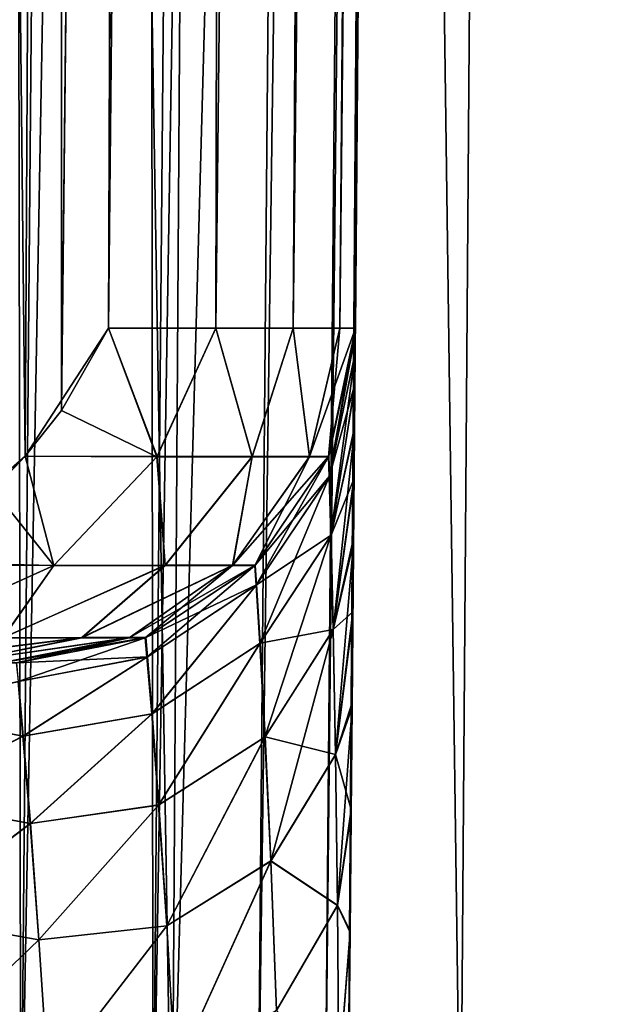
# Model space of a CAD drawing. Header units: millimetres. Extents: x -44.7 to 52.5, y -25.6 to 0.
# Tile 411 of 440: x 50.4 to 51.3, y -20.9 to -19.5. Entities that reach past the tile are written whole.
import ezdxf

# ---------------------------------------------------------------- set-up
doc = ezdxf.new("R2010")
doc.units = ezdxf.units.MM
doc.header["$LTSCALE"] = 65.185185
for name, color, linetype in [('29', 7, 'CONTINUOUS'), ('30', 7, 'CONTINUOUS'), ('31', 7, 'CONTINUOUS'), ('434', 7, 'CONTINUOUS'), ('435', 7, 'CONTINUOUS'), ('438', 7, 'CONTINUOUS'), ('439', 7, 'CONTINUOUS'), ('508', 7, 'CONTINUOUS'), ('513', 7, 'CONTINUOUS'), ('541', 7, 'CONTINUOUS'), ('542', 7, 'CONTINUOUS'), ('7', 7, 'CONTINUOUS'), ('8', 7, 'CONTINUOUS')]:
    doc.layers.add(name, color=color, linetype=linetype)

msp = doc.modelspace()

# ---------------------------------------------------------------- linework, layer by layer
at = {"layer": '29', "linetype": 'Continuous'}
for points in [[(50.7196, -19.9234, 33.5507), (50.5607, -19.9234, 34.0487), (50.7573, 0, 34.0153), (50.7196, -19.9234, 33.5507)], [(50.7573, 0, 34.0153), (50.5607, -19.9234, 34.0487), (50.5939, -10.7372, 34.1871), (50.7573, 0, 34.0153)], [(50.834, -19.9234, 33.0405), (50.7196, -19.9234, 33.5507), (50.9471, 0, 33.3567), (50.834, -19.9234, 33.0405)], [(50.9471, 0, 33.3567), (50.7196, -19.9234, 33.5507), (50.7573, 0, 34.0153), (50.9471, 0, 33.3567)], [(50.903, -19.9234, 32.5223), (50.834, -19.9234, 33.0405), (51.0611, 0, 32.6856), (50.903, -19.9234, 32.5223)], [(51.0611, 0, 32.6856), (50.834, -19.9234, 33.0405), (50.9471, 0, 33.3567), (51.0611, 0, 32.6856)], [(50.9261, -19.9234, 32), (50.903, -19.9234, 32.5223), (51.0999, 0, 32), (50.9261, -19.9234, 32)], [(51.0999, 0, 32), (50.903, -19.9234, 32.5223), (51.0611, 0, 32.6856), (51.0999, 0, 32)]]:
    msp.add_3dface(points, dxfattribs=at)
at = {"layer": '30', "linetype": 'Continuous'}
for points in [[(50.9148, -21.2209, -1.3808), (51.0956, -0.5, -1.2), (51.0999, 0, -32), (50.9148, -21.2209, -1.3808)], [(50.9148, -21.2209, -28.014), (50.9148, -21.2209, -1.3808), (51.0999, 0, -32), (50.9148, -21.2209, -28.014)], [(50.9166, -21.013, -28.3784), (50.9148, -21.2209, -28.014), (51.0999, 0, -32), (50.9166, -21.013, -28.3784)], [(50.9183, -20.8185, -28.7443), (50.9166, -21.013, -28.3784), (51.0999, 0, -32), (50.9183, -20.8185, -28.7443)], [(50.9198, -20.6414, -29.106), (50.9183, -20.8185, -28.7443), (51.0999, 0, -32), (50.9198, -20.6414, -29.106)], [(50.9212, -20.4849, -29.4579), (50.9198, -20.6414, -29.106), (51.0999, 0, -32), (50.9212, -20.4849, -29.4579)], [(50.9223, -20.3511, -29.7944), (50.9212, -20.4849, -29.4579), (51.0999, 0, -32), (50.9223, -20.3511, -29.7944)], [(50.9233, -20.2413, -30.1073), (50.9223, -20.3511, -29.7944), (51.0999, 0, -32), (50.9233, -20.2413, -30.1073)], [(50.9241, -20.151, -30.4045), (50.9233, -20.2413, -30.1073), (51.0999, 0, -32), (50.9241, -20.151, -30.4045)], [(50.9248, -20.0736, -30.7091), (50.9241, -20.151, -30.4045), (51.0999, 0, -32), (50.9248, -20.0736, -30.7091)], [(50.9253, -20.0083, -31.0324), (50.9248, -20.0736, -30.7091), (51.0999, 0, -32), (50.9253, -20.0083, -31.0324)], [(50.9258, -19.9606, -31.3608), (50.9253, -20.0083, -31.0324), (51.0999, 0, -32), (50.9258, -19.9606, -31.3608)], [(50.926, -19.9323, -31.6858), (50.9258, -19.9606, -31.3608), (51.0999, 0, -32), (50.926, -19.9323, -31.6858)], [(50.9261, -19.9234, -32), (50.926, -19.9323, -31.6858), (51.0999, 0, -32), (50.9261, -19.9234, -32)], [(50.9261, -19.9234, 32), (51.0999, 0, 32), (51.0956, -0.5, 1.2), (50.9261, -19.9234, 32)], [(50.9166, -21.0133, 28.3778), (51.0956, -0.5, 1.2), (50.9148, -21.2209, 28.014), (50.9166, -21.0133, 28.3778)], [(50.9148, -21.2209, 28.014), (51.0956, -0.5, 1.2), (50.9148, -21.2209, 1.3808), (50.9148, -21.2209, 28.014)], [(50.9183, -20.8164, 28.7483), (51.0956, -0.5, 1.2), (50.9166, -21.0133, 28.3778), (50.9183, -20.8164, 28.7483)], [(50.9199, -20.6363, 29.1169), (51.0956, -0.5, 1.2), (50.9183, -20.8164, 28.7483), (50.9199, -20.6363, 29.1169)], [(50.9212, -20.4778, 29.4749), (51.0956, -0.5, 1.2), (50.9199, -20.6363, 29.1169), (50.9212, -20.4778, 29.4749)], [(50.9224, -20.3435, 29.8144), (51.0956, -0.5, 1.2), (50.9212, -20.4778, 29.4749), (50.9224, -20.3435, 29.8144)], [(50.9234, -20.2344, 30.1288), (51.0956, -0.5, 1.2), (50.9224, -20.3435, 29.8144), (50.9234, -20.2344, 30.1288)], [(50.9241, -20.1471, 30.4185), (51.0956, -0.5, 1.2), (50.9234, -20.2344, 30.1288), (50.9241, -20.1471, 30.4185)], [(50.9248, -20.0699, 30.7249), (51.0956, -0.5, 1.2), (50.9241, -20.1471, 30.4185), (50.9248, -20.0699, 30.7249)], [(50.9254, -20.0062, 31.0447), (51.0956, -0.5, 1.2), (50.9248, -20.0699, 30.7249), (50.9254, -20.0062, 31.0447)], [(50.9258, -19.9597, 31.3691), (51.0956, -0.5, 1.2), (50.9254, -20.0062, 31.0447), (50.9258, -19.9597, 31.3691)], [(50.926, -19.9321, 31.6899), (51.0956, -0.5, 1.2), (50.9258, -19.9597, 31.3691), (50.926, -19.9321, 31.6899)], [(50.9261, -19.9234, 32), (51.0956, -0.5, 1.2), (50.926, -19.9321, 31.6899), (50.9261, -19.9234, 32)]]:
    msp.add_3dface(points, dxfattribs=at)
at = {"layer": '31', "linetype": 'Continuous'}
for points in [[(50.7196, -19.9234, -33.5507), (50.7573, 0, -34.0153), (50.5607, -19.9234, -34.0487), (50.7196, -19.9234, -33.5507)], [(50.5607, -19.9234, -34.0487), (50.7573, 0, -34.0153), (50.595, -10.4077, -34.192), (50.5607, -19.9234, -34.0487)], [(50.9471, 0, -33.3567), (50.7573, 0, -34.0153), (50.7196, -19.9234, -33.5507), (50.9471, 0, -33.3567)], [(50.834, -19.9234, -33.0405), (50.9471, 0, -33.3567), (50.7196, -19.9234, -33.5507), (50.834, -19.9234, -33.0405)], [(51.0611, 0, -32.6856), (50.9471, 0, -33.3567), (50.834, -19.9234, -33.0405), (51.0611, 0, -32.6856)], [(50.903, -19.9234, -32.5223), (51.0611, 0, -32.6856), (50.834, -19.9234, -33.0405), (50.903, -19.9234, -32.5223)], [(50.9261, -19.9234, -32), (51.0611, 0, -32.6856), (50.903, -19.9234, -32.5223), (50.9261, -19.9234, -32)], [(50.9261, -19.9234, -32), (51.0999, 0, -32), (51.0611, 0, -32.6856), (50.9261, -19.9234, -32)]]:
    msp.add_3dface(points, dxfattribs=at)
at = {"layer": '434', "linetype": 'Continuous'}
for points in [[(50.6324, -20.1137, -33.7113), (50.5607, -19.9234, -34.0487), (50.491, -20.0452, -34.1853), (50.6324, -20.1137, -33.7113)], [(50.7196, -19.9234, -33.5507), (50.5607, -19.9234, -34.0487), (50.6324, -20.1137, -33.7113), (50.7196, -19.9234, -33.5507)], [(50.7732, -20.1137, -33.1502), (50.7196, -19.9234, -33.5507), (50.6324, -20.1137, -33.7113), (50.7732, -20.1137, -33.1502)], [(50.834, -19.9234, -33.0405), (50.7196, -19.9234, -33.5507), (50.7732, -20.1137, -33.1502), (50.834, -19.9234, -33.0405)], [(50.8582, -20.1137, -32.5779), (50.834, -19.9234, -33.0405), (50.7732, -20.1137, -33.1502), (50.8582, -20.1137, -32.5779)], [(50.903, -19.9234, -32.5223), (50.834, -19.9234, -33.0405), (50.8582, -20.1137, -32.5779), (50.903, -19.9234, -32.5223)], [(50.8866, -20.1137, -32), (50.903, -19.9234, -32.5223), (50.8582, -20.1137, -32.5779), (50.8866, -20.1137, -32)], [(50.9261, -19.9234, -32), (50.903, -19.9234, -32.5223), (50.8866, -20.1137, -32), (50.9261, -19.9234, -32)], [(50.4373, -20.113, -34.2565), (50.6324, -20.1137, -33.7113), (50.491, -20.0452, -34.1853), (50.4373, -20.113, -34.2565)], [(50.4373, -20.113, -34.2565), (50.3898, -20.163, -34.3063), (50.4797, -20.2747, -33.8309), (50.4373, -20.113, -34.2565)], [(50.6324, -20.1137, -33.7113), (50.4373, -20.113, -34.2565), (50.4797, -20.2747, -33.8309), (50.6324, -20.1137, -33.7113)], [(50.6445, -20.2747, -33.2324), (50.6324, -20.1137, -33.7113), (50.4797, -20.2747, -33.8309), (50.6445, -20.2747, -33.2324)], [(50.7732, -20.1137, -33.1502), (50.6324, -20.1137, -33.7113), (50.6445, -20.2747, -33.2324), (50.7732, -20.1137, -33.1502)], [(50.7441, -20.2747, -32.6198), (50.7732, -20.1137, -33.1502), (50.6445, -20.2747, -33.2324), (50.7441, -20.2747, -32.6198)], [(50.7774, -20.2747, -32), (50.8582, -20.1137, -32.5779), (50.7441, -20.2747, -32.6198), (50.7774, -20.2747, -32)], [(50.8582, -20.1137, -32.5779), (50.7732, -20.1137, -33.1502), (50.7441, -20.2747, -32.6198), (50.8582, -20.1137, -32.5779)], [(50.7774, -20.2747, -32), (50.8866, -20.1137, -32), (50.8582, -20.1137, -32.5779), (50.7774, -20.2747, -32)], [(50.4797, -20.2747, -33.8309), (50.3898, -20.163, -34.3063), (50.2517, -20.2745, -34.4085), (50.4797, -20.2747, -33.8309)], [(50.242, -20.3819, -34.0124), (50.4797, -20.2747, -33.8309), (50.2517, -20.2745, -34.4085), (50.242, -20.3819, -34.0124)], [(50.242, -20.3819, -34.0124), (50.4042, -20.3819, -33.5243), (50.4797, -20.2747, -33.8309), (50.242, -20.3819, -34.0124)], [(50.4042, -20.3819, -33.5243), (50.521, -20.3819, -33.0234), (50.6445, -20.2747, -33.2324), (50.4042, -20.3819, -33.5243)], [(50.4042, -20.3819, -33.5243), (50.6445, -20.2747, -33.2324), (50.4797, -20.2747, -33.8309), (50.4042, -20.3819, -33.5243)], [(50.521, -20.3819, -33.0234), (50.5915, -20.3819, -32.5138), (50.7441, -20.2747, -32.6198), (50.521, -20.3819, -33.0234)], [(50.521, -20.3819, -33.0234), (50.7441, -20.2747, -32.6198), (50.6445, -20.2747, -33.2324), (50.521, -20.3819, -33.0234)], [(50.5915, -20.3819, -32.5138), (50.6151, -20.3819, -32), (50.7441, -20.2747, -32.6198), (50.5915, -20.3819, -32.5138)], [(50.6151, -20.3819, -32), (50.7774, -20.2747, -32), (50.7441, -20.2747, -32.6198), (50.6151, -20.3819, -32)], [(50.521, -20.3819, -33.0234), (50.4042, -20.3819, -33.5243), (50.2225, -20.419, -33.4648), (50.521, -20.3819, -33.0234)], [(50.3342, -20.419, -32.9833), (50.521, -20.3819, -33.0234), (50.2225, -20.419, -33.4648), (50.3342, -20.419, -32.9833)], [(50.5915, -20.3819, -32.5138), (50.521, -20.3819, -33.0234), (50.3342, -20.419, -32.9833), (50.5915, -20.3819, -32.5138)], [(50.4015, -20.419, -32.4937), (50.5915, -20.3819, -32.5138), (50.3342, -20.419, -32.9833), (50.4015, -20.419, -32.4937)], [(50.4241, -20.419, -32), (50.5915, -20.3819, -32.5138), (50.4015, -20.419, -32.4937), (50.4241, -20.419, -32)], [(50.4241, -20.419, -32), (50.6151, -20.3819, -32), (50.5915, -20.3819, -32.5138), (50.4241, -20.419, -32)]]:
    msp.add_3dface(points, dxfattribs=at)
at = {"layer": '435', "linetype": 'Continuous'}
for points in [[(50.9261, -19.9234, -32), (50.8866, -20.1137, -32), (50.8876, -20.1433, -31.4121), (50.9261, -19.9234, -32)], [(50.926, -19.9323, -31.6858), (50.9261, -19.9234, -32), (50.8876, -20.1433, -31.4121), (50.926, -19.9323, -31.6858)], [(50.9258, -19.9606, -31.3608), (50.926, -19.9323, -31.6858), (50.8876, -20.1433, -31.4121), (50.9258, -19.9606, -31.3608)], [(50.9258, -19.9606, -31.3608), (50.8876, -20.1433, -31.4121), (50.89, -20.2306, -30.8286), (50.9258, -19.9606, -31.3608)], [(50.9253, -20.0083, -31.0324), (50.9258, -19.9606, -31.3608), (50.89, -20.2306, -30.8286), (50.9253, -20.0083, -31.0324)], [(50.9248, -20.0736, -30.7091), (50.9253, -20.0083, -31.0324), (50.89, -20.2306, -30.8286), (50.9248, -20.0736, -30.7091)], [(50.9248, -20.0736, -30.7091), (50.89, -20.2306, -30.8286), (50.8933, -20.3702, -30.2533), (50.9248, -20.0736, -30.7091)], [(50.9241, -20.151, -30.4045), (50.9248, -20.0736, -30.7091), (50.8933, -20.3702, -30.2533), (50.9241, -20.151, -30.4045)], [(50.7774, -20.2747, -32), (50.7794, -20.3041, -31.43), (50.8866, -20.1137, -32), (50.7774, -20.2747, -32)], [(50.8866, -20.1137, -32), (50.7794, -20.3041, -31.43), (50.8876, -20.1433, -31.4121), (50.8866, -20.1137, -32)], [(50.7794, -20.3041, -31.43), (50.7848, -20.3905, -30.8633), (50.8876, -20.1433, -31.4121), (50.7794, -20.3041, -31.43)], [(50.8876, -20.1433, -31.4121), (50.7848, -20.3905, -30.8633), (50.89, -20.2306, -30.8286), (50.8876, -20.1433, -31.4121)], [(50.9233, -20.2413, -30.1073), (50.9241, -20.151, -30.4045), (50.8933, -20.3702, -30.2533), (50.9233, -20.2413, -30.1073)], [(50.7848, -20.3905, -30.8633), (50.7923, -20.5289, -30.3031), (50.89, -20.2306, -30.8286), (50.7848, -20.3905, -30.8633)], [(50.89, -20.2306, -30.8286), (50.7923, -20.5289, -30.3031), (50.8933, -20.3702, -30.2533), (50.89, -20.2306, -30.8286)], [(50.9233, -20.2413, -30.1073), (50.8933, -20.3702, -30.2533), (50.8966, -20.5553, -29.6888), (50.9233, -20.2413, -30.1073)], [(50.9223, -20.3511, -29.7944), (50.9233, -20.2413, -30.1073), (50.8966, -20.5553, -29.6888), (50.9223, -20.3511, -29.7944)], [(50.6151, -20.3819, -32), (50.6176, -20.4105, -31.4524), (50.7774, -20.2747, -32), (50.6151, -20.3819, -32)], [(50.7774, -20.2747, -32), (50.6176, -20.4105, -31.4524), (50.7794, -20.3041, -31.43), (50.7774, -20.2747, -32)], [(50.6176, -20.4105, -31.4524), (50.6247, -20.4947, -30.9077), (50.7794, -20.3041, -31.43), (50.6176, -20.4105, -31.4524)], [(50.7794, -20.3041, -31.43), (50.6247, -20.4947, -30.9077), (50.7848, -20.3905, -30.8633), (50.7794, -20.3041, -31.43)], [(50.9212, -20.4849, -29.4579), (50.9223, -20.3511, -29.7944), (50.8966, -20.5553, -29.6888), (50.9212, -20.4849, -29.4579)], [(50.7923, -20.5289, -30.3031), (50.8009, -20.7126, -29.7516), (50.8933, -20.3702, -30.2533), (50.7923, -20.5289, -30.3031)], [(50.8933, -20.3702, -30.2533), (50.8009, -20.7126, -29.7516), (50.8966, -20.5553, -29.6888), (50.8933, -20.3702, -30.2533)], [(50.4241, -20.419, -32), (50.4267, -20.4466, -31.4755), (50.6151, -20.3819, -32), (50.4241, -20.419, -32)], [(50.6151, -20.3819, -32), (50.4267, -20.4466, -31.4755), (50.6176, -20.4105, -31.4524), (50.6151, -20.3819, -32)], [(50.6247, -20.4947, -30.9077), (50.6349, -20.6296, -30.3684), (50.7848, -20.3905, -30.8633), (50.6247, -20.4947, -30.9077)], [(50.7848, -20.3905, -30.8633), (50.6349, -20.6296, -30.3684), (50.7923, -20.5289, -30.3031), (50.7848, -20.3905, -30.8633)], [(50.4267, -20.4466, -31.4755), (50.4339, -20.5275, -30.9538), (50.6176, -20.4105, -31.4524), (50.4267, -20.4466, -31.4755)], [(50.6176, -20.4105, -31.4524), (50.4339, -20.5275, -30.9538), (50.6247, -20.4947, -30.9077), (50.6176, -20.4105, -31.4524)], [(50.4267, -20.4466, -31.4755), (50.2422, -20.4904, -30.9627), (50.4339, -20.5275, -30.9538), (50.4267, -20.4466, -31.4755)], [(50.9212, -20.4849, -29.4579), (50.8966, -20.5553, -29.6888), (50.8995, -20.7782, -29.1363), (50.9212, -20.4849, -29.4579)], [(50.9198, -20.6414, -29.106), (50.9212, -20.4849, -29.4579), (50.8995, -20.7782, -29.1363), (50.9198, -20.6414, -29.106)], [(50.2422, -20.4904, -30.9627), (50.2519, -20.6215, -30.4523), (50.4339, -20.5275, -30.9538), (50.2422, -20.4904, -30.9627)], [(50.4339, -20.5275, -30.9538), (50.4446, -20.6572, -30.4375), (50.6247, -20.4947, -30.9077), (50.4339, -20.5275, -30.9538)], [(50.6247, -20.4947, -30.9077), (50.4446, -20.6572, -30.4375), (50.6349, -20.6296, -30.3684), (50.6247, -20.4947, -30.9077)], [(50.4339, -20.5275, -30.9538), (50.2519, -20.6215, -30.4523), (50.4446, -20.6572, -30.4375), (50.4339, -20.5275, -30.9538)], [(50.6349, -20.6296, -30.3684), (50.6468, -20.8087, -29.8365), (50.7923, -20.5289, -30.3031), (50.6349, -20.6296, -30.3684)], [(50.7923, -20.5289, -30.3031), (50.6468, -20.8087, -29.8365), (50.8009, -20.7126, -29.7516), (50.7923, -20.5289, -30.3031)], [(50.8966, -20.5553, -29.6888), (50.8009, -20.7126, -29.7516), (50.8995, -20.7782, -29.1363), (50.8966, -20.5553, -29.6888)], [(50.2519, -20.6215, -30.4523), (50.2636, -20.7947, -29.9501), (50.4446, -20.6572, -30.4375), (50.2519, -20.6215, -30.4523)], [(50.4446, -20.6572, -30.4375), (50.4574, -20.8292, -29.9282), (50.6349, -20.6296, -30.3684), (50.4446, -20.6572, -30.4375)], [(50.6349, -20.6296, -30.3684), (50.4574, -20.8292, -29.9282), (50.6468, -20.8087, -29.8365), (50.6349, -20.6296, -30.3684)], [(50.9183, -20.8185, -28.7443), (50.9198, -20.6414, -29.106), (50.8995, -20.7782, -29.1363), (50.9183, -20.8185, -28.7443)], [(50.4446, -20.6572, -30.4375), (50.2636, -20.7947, -29.9501), (50.4574, -20.8292, -29.9282), (50.4446, -20.6572, -30.4375)], [(50.6468, -20.8087, -29.8365), (50.6592, -21.0247, -29.3132), (50.8009, -20.7126, -29.7516), (50.6468, -20.8087, -29.8365)], [(50.8009, -20.7126, -29.7516), (50.6592, -21.0247, -29.3132), (50.8095, -20.9341, -29.21), (50.8009, -20.7126, -29.7516)], [(50.8009, -20.7126, -29.7516), (50.8095, -20.9341, -29.21), (50.8995, -20.7782, -29.1363), (50.8009, -20.7126, -29.7516)], [(50.8995, -20.7782, -29.1363), (50.8095, -20.9341, -29.21), (50.9016, -21.0322, -28.5959), (50.8995, -20.7782, -29.1363)], [(50.9183, -20.8185, -28.7443), (50.8995, -20.7782, -29.1363), (50.9016, -21.0322, -28.5959), (50.9183, -20.8185, -28.7443)], [(50.2636, -20.7947, -29.9501), (50.2764, -21.0029, -29.457), (50.4574, -20.8292, -29.9282), (50.2636, -20.7947, -29.9501)], [(50.4574, -20.8292, -29.9282), (50.4711, -21.0368, -29.4271), (50.6468, -20.8087, -29.8365), (50.4574, -20.8292, -29.9282)], [(50.6468, -20.8087, -29.8365), (50.4711, -21.0368, -29.4271), (50.6592, -21.0247, -29.3132), (50.6468, -20.8087, -29.8365)], [(50.9166, -21.013, -28.3784), (50.9183, -20.8185, -28.7443), (50.9016, -21.0322, -28.5959), (50.9166, -21.013, -28.3784)], [(50.4574, -20.8292, -29.9282), (50.2764, -21.0029, -29.457), (50.4711, -21.0368, -29.4271), (50.4574, -20.8292, -29.9282)]]:
    msp.add_3dface(points, dxfattribs=at)
at = {"layer": '438', "linetype": 'Continuous'}
for points in [[(50.9261, -19.9234, 32), (50.926, -19.9321, 31.6899), (50.8869, -20.113, 32), (50.9261, -19.9234, 32)], [(50.8869, -20.113, 32), (50.926, -19.9321, 31.6899), (50.8878, -20.1427, 31.412), (50.8869, -20.113, 32)], [(50.926, -19.9321, 31.6899), (50.9258, -19.9597, 31.3691), (50.8878, -20.1427, 31.412), (50.926, -19.9321, 31.6899)], [(50.9258, -19.9597, 31.3691), (50.9254, -20.0062, 31.0447), (50.8878, -20.1427, 31.412), (50.9258, -19.9597, 31.3691)], [(50.9254, -20.0062, 31.0447), (50.8902, -20.2301, 30.8285), (50.8878, -20.1427, 31.412), (50.9254, -20.0062, 31.0447)], [(50.9254, -20.0062, 31.0447), (50.9248, -20.0699, 30.7249), (50.8902, -20.2301, 30.8285), (50.9254, -20.0062, 31.0447)], [(50.9248, -20.0699, 30.7249), (50.9241, -20.1471, 30.4185), (50.8902, -20.2301, 30.8285), (50.9248, -20.0699, 30.7249)], [(50.778, -20.2742, 32), (50.8869, -20.113, 32), (50.8878, -20.1427, 31.412), (50.778, -20.2742, 32)], [(50.7799, -20.3036, 31.4299), (50.778, -20.2742, 32), (50.8878, -20.1427, 31.412), (50.7799, -20.3036, 31.4299)], [(50.8902, -20.2301, 30.8285), (50.7799, -20.3036, 31.4299), (50.8878, -20.1427, 31.412), (50.8902, -20.2301, 30.8285)], [(50.9241, -20.1471, 30.4185), (50.8935, -20.3698, 30.2532), (50.8902, -20.2301, 30.8285), (50.9241, -20.1471, 30.4185)], [(50.9241, -20.1471, 30.4185), (50.9234, -20.2344, 30.1288), (50.8935, -20.3698, 30.2532), (50.9241, -20.1471, 30.4185)], [(50.7852, -20.3901, 30.8632), (50.7799, -20.3036, 31.4299), (50.8902, -20.2301, 30.8285), (50.7852, -20.3901, 30.8632)], [(50.8935, -20.3698, 30.2532), (50.7852, -20.3901, 30.8632), (50.8902, -20.2301, 30.8285), (50.8935, -20.3698, 30.2532)], [(50.9234, -20.2344, 30.1288), (50.9224, -20.3435, 29.8144), (50.8935, -20.3698, 30.2532), (50.9234, -20.2344, 30.1288)], [(50.6158, -20.3816, 32), (50.778, -20.2742, 32), (50.7799, -20.3036, 31.4299), (50.6158, -20.3816, 32)], [(50.6158, -20.3816, 32), (50.7799, -20.3036, 31.4299), (50.6182, -20.4103, 31.4524), (50.6158, -20.3816, 32)], [(50.6182, -20.4103, 31.4524), (50.7799, -20.3036, 31.4299), (50.6252, -20.4945, 30.9076), (50.6182, -20.4103, 31.4524)], [(50.7799, -20.3036, 31.4299), (50.7852, -20.3901, 30.8632), (50.6252, -20.4945, 30.9076), (50.7799, -20.3036, 31.4299)], [(50.9224, -20.3435, 29.8144), (50.8967, -20.555, 29.6887), (50.8935, -20.3698, 30.2532), (50.9224, -20.3435, 29.8144)], [(50.9224, -20.3435, 29.8144), (50.9212, -20.4778, 29.4749), (50.8967, -20.555, 29.6887), (50.9224, -20.3435, 29.8144)], [(50.7926, -20.5286, 30.303), (50.7852, -20.3901, 30.8632), (50.8935, -20.3698, 30.2532), (50.7926, -20.5286, 30.303)], [(50.8967, -20.555, 29.6887), (50.7926, -20.5286, 30.303), (50.8935, -20.3698, 30.2532), (50.8967, -20.555, 29.6887)], [(50.4248, -20.419, 32), (50.6158, -20.3816, 32), (50.6182, -20.4103, 31.4524), (50.4248, -20.419, 32)], [(50.6252, -20.4945, 30.9076), (50.7852, -20.3901, 30.8632), (50.6353, -20.6295, 30.3683), (50.6252, -20.4945, 30.9076)], [(50.7852, -20.3901, 30.8632), (50.7926, -20.5286, 30.303), (50.6353, -20.6295, 30.3683), (50.7852, -20.3901, 30.8632)], [(50.4248, -20.419, 32), (50.6182, -20.4103, 31.4524), (50.4273, -20.4466, 31.4755), (50.4248, -20.419, 32)], [(50.4273, -20.4466, 31.4755), (50.6182, -20.4103, 31.4524), (50.4345, -20.5275, 30.9538), (50.4273, -20.4466, 31.4755)], [(50.6182, -20.4103, 31.4524), (50.6252, -20.4945, 30.9076), (50.4345, -20.5275, 30.9538), (50.6182, -20.4103, 31.4524)], [(50.4273, -20.4466, 31.4755), (50.4345, -20.5275, 30.9538), (50.2427, -20.4906, 30.9627), (50.4273, -20.4466, 31.4755)], [(50.9212, -20.4778, 29.4749), (50.9199, -20.6363, 29.1169), (50.8967, -20.555, 29.6887), (50.9212, -20.4778, 29.4749)], [(50.2427, -20.4906, 30.9627), (50.4345, -20.5275, 30.9538), (50.2523, -20.6216, 30.4523), (50.2427, -20.4906, 30.9627)], [(50.4345, -20.5275, 30.9538), (50.6252, -20.4945, 30.9076), (50.4451, -20.6572, 30.4375), (50.4345, -20.5275, 30.9538)], [(50.6252, -20.4945, 30.9076), (50.6353, -20.6295, 30.3683), (50.4451, -20.6572, 30.4375), (50.6252, -20.4945, 30.9076)], [(50.4345, -20.5275, 30.9538), (50.4451, -20.6572, 30.4375), (50.2523, -20.6216, 30.4523), (50.4345, -20.5275, 30.9538)], [(50.6353, -20.6295, 30.3683), (50.7926, -20.5286, 30.303), (50.6471, -20.8086, 29.8365), (50.6353, -20.6295, 30.3683)], [(50.7926, -20.5286, 30.303), (50.8011, -20.7124, 29.7515), (50.6471, -20.8086, 29.8365), (50.7926, -20.5286, 30.303)], [(50.8011, -20.7124, 29.7515), (50.7926, -20.5286, 30.303), (50.8967, -20.555, 29.6887), (50.8011, -20.7124, 29.7515)], [(50.8996, -20.778, 29.1362), (50.8011, -20.7124, 29.7515), (50.8967, -20.555, 29.6887), (50.8996, -20.778, 29.1362)], [(50.9199, -20.6363, 29.1169), (50.8996, -20.778, 29.1362), (50.8967, -20.555, 29.6887), (50.9199, -20.6363, 29.1169)], [(50.2523, -20.6216, 30.4523), (50.4451, -20.6572, 30.4375), (50.2639, -20.7947, 29.9502), (50.2523, -20.6216, 30.4523)], [(50.4451, -20.6572, 30.4375), (50.6353, -20.6295, 30.3683), (50.4577, -20.8292, 29.9283), (50.4451, -20.6572, 30.4375)], [(50.6353, -20.6295, 30.3683), (50.6471, -20.8086, 29.8365), (50.4577, -20.8292, 29.9283), (50.6353, -20.6295, 30.3683)], [(50.9199, -20.6363, 29.1169), (50.9183, -20.8164, 28.7483), (50.8996, -20.778, 29.1362), (50.9199, -20.6363, 29.1169)], [(50.4451, -20.6572, 30.4375), (50.4577, -20.8292, 29.9283), (50.2639, -20.7947, 29.9502), (50.4451, -20.6572, 30.4375)], [(50.6471, -20.8086, 29.8365), (50.8011, -20.7124, 29.7515), (50.6594, -21.0247, 29.3132), (50.6471, -20.8086, 29.8365)], [(50.8011, -20.7124, 29.7515), (50.8096, -20.934, 29.21), (50.6594, -21.0247, 29.3132), (50.8011, -20.7124, 29.7515)], [(50.8096, -20.934, 29.21), (50.8011, -20.7124, 29.7515), (50.8996, -20.778, 29.1362), (50.8096, -20.934, 29.21)], [(50.9016, -21.0321, 28.5959), (50.8096, -20.934, 29.21), (50.8996, -20.778, 29.1362), (50.9016, -21.0321, 28.5959)], [(50.9183, -20.8164, 28.7483), (50.9016, -21.0321, 28.5959), (50.8996, -20.778, 29.1362), (50.9183, -20.8164, 28.7483)], [(50.2639, -20.7947, 29.9502), (50.4577, -20.8292, 29.9283), (50.2766, -21.003, 29.457), (50.2639, -20.7947, 29.9502)], [(50.4577, -20.8292, 29.9283), (50.6471, -20.8086, 29.8365), (50.4713, -21.0367, 29.4271), (50.4577, -20.8292, 29.9283)], [(50.6471, -20.8086, 29.8365), (50.6594, -21.0247, 29.3132), (50.4713, -21.0367, 29.4271), (50.6471, -20.8086, 29.8365)], [(50.9183, -20.8164, 28.7483), (50.9166, -21.0133, 28.3778), (50.9016, -21.0321, 28.5959), (50.9183, -20.8164, 28.7483)], [(50.4577, -20.8292, 29.9283), (50.4713, -21.0367, 29.4271), (50.2766, -21.003, 29.457), (50.4577, -20.8292, 29.9283)]]:
    msp.add_3dface(points, dxfattribs=at)
at = {"layer": '439', "linetype": 'Continuous'}
for points in [[(50.5607, -19.9234, 34.0487), (50.6325, -20.1135, 33.7114), (50.4373, -20.113, 34.2565), (50.5607, -19.9234, 34.0487)], [(50.5607, -19.9234, 34.0487), (50.4373, -20.113, 34.2565), (50.491, -20.0452, 34.1853), (50.5607, -19.9234, 34.0487)], [(50.5607, -19.9234, 34.0487), (50.7196, -19.9234, 33.5507), (50.6325, -20.1135, 33.7114), (50.5607, -19.9234, 34.0487)], [(50.7196, -19.9234, 33.5507), (50.7733, -20.1133, 33.1502), (50.6325, -20.1135, 33.7114), (50.7196, -19.9234, 33.5507)], [(50.7196, -19.9234, 33.5507), (50.834, -19.9234, 33.0405), (50.7733, -20.1133, 33.1502), (50.7196, -19.9234, 33.5507)], [(50.834, -19.9234, 33.0405), (50.8584, -20.1132, 32.5779), (50.7733, -20.1133, 33.1502), (50.834, -19.9234, 33.0405)], [(50.834, -19.9234, 33.0405), (50.903, -19.9234, 32.5223), (50.8584, -20.1132, 32.5779), (50.834, -19.9234, 33.0405)], [(50.903, -19.9234, 32.5223), (50.9261, -19.9234, 32), (50.8584, -20.1132, 32.5779), (50.903, -19.9234, 32.5223)], [(50.9261, -19.9234, 32), (50.8869, -20.113, 32), (50.8584, -20.1132, 32.5779), (50.9261, -19.9234, 32)], [(50.4798, -20.2746, 33.8309), (50.2584, -20.27, 34.4047), (50.4373, -20.113, 34.2565), (50.4798, -20.2746, 33.8309)], [(50.4373, -20.113, 34.2565), (50.2584, -20.27, 34.4047), (50.3898, -20.163, 34.3063), (50.4373, -20.113, 34.2565)], [(50.6325, -20.1135, 33.7114), (50.4798, -20.2746, 33.8309), (50.4373, -20.113, 34.2565), (50.6325, -20.1135, 33.7114)], [(50.6447, -20.2745, 33.2325), (50.4798, -20.2746, 33.8309), (50.6325, -20.1135, 33.7114), (50.6447, -20.2745, 33.2325)], [(50.7733, -20.1133, 33.1502), (50.6447, -20.2745, 33.2325), (50.6325, -20.1135, 33.7114), (50.7733, -20.1133, 33.1502)], [(50.7445, -20.2743, 32.6198), (50.6447, -20.2745, 33.2325), (50.7733, -20.1133, 33.1502), (50.7445, -20.2743, 32.6198)], [(50.778, -20.2742, 32), (50.7445, -20.2743, 32.6198), (50.8869, -20.113, 32), (50.778, -20.2742, 32)], [(50.8869, -20.113, 32), (50.7445, -20.2743, 32.6198), (50.8584, -20.1132, 32.5779), (50.8869, -20.113, 32)], [(50.8584, -20.1132, 32.5779), (50.7445, -20.2743, 32.6198), (50.7733, -20.1133, 33.1502), (50.8584, -20.1132, 32.5779)], [(50.4798, -20.2746, 33.8309), (50.2422, -20.3819, 34.0125), (50.2584, -20.27, 34.4047), (50.4798, -20.2746, 33.8309)], [(50.4045, -20.3818, 33.5244), (50.2422, -20.3819, 34.0125), (50.4798, -20.2746, 33.8309), (50.4045, -20.3818, 33.5244)], [(50.5214, -20.3817, 33.0234), (50.4045, -20.3818, 33.5244), (50.6447, -20.2745, 33.2325), (50.5214, -20.3817, 33.0234)], [(50.6447, -20.2745, 33.2325), (50.4045, -20.3818, 33.5244), (50.4798, -20.2746, 33.8309), (50.6447, -20.2745, 33.2325)], [(50.5921, -20.3817, 32.5139), (50.5214, -20.3817, 33.0234), (50.7445, -20.2743, 32.6198), (50.5921, -20.3817, 32.5139)], [(50.7445, -20.2743, 32.6198), (50.5214, -20.3817, 33.0234), (50.6447, -20.2745, 33.2325), (50.7445, -20.2743, 32.6198)], [(50.6158, -20.3816, 32), (50.5921, -20.3817, 32.5139), (50.778, -20.2742, 32), (50.6158, -20.3816, 32)], [(50.778, -20.2742, 32), (50.5921, -20.3817, 32.5139), (50.7445, -20.2743, 32.6198), (50.778, -20.2742, 32)], [(50.3346, -20.419, 32.9834), (50.2228, -20.419, 33.4649), (50.5214, -20.3817, 33.0234), (50.3346, -20.419, 32.9834)], [(50.5214, -20.3817, 33.0234), (50.2228, -20.419, 33.4649), (50.4045, -20.3818, 33.5244), (50.5214, -20.3817, 33.0234)], [(50.4021, -20.419, 32.4938), (50.3346, -20.419, 32.9834), (50.5921, -20.3817, 32.5139), (50.4021, -20.419, 32.4938)], [(50.5921, -20.3817, 32.5139), (50.3346, -20.419, 32.9834), (50.5214, -20.3817, 33.0234), (50.5921, -20.3817, 32.5139)], [(50.4248, -20.419, 32), (50.4021, -20.419, 32.4938), (50.6158, -20.3816, 32), (50.4248, -20.419, 32)], [(50.6158, -20.3816, 32), (50.4021, -20.419, 32.4938), (50.5921, -20.3817, 32.5139), (50.6158, -20.3816, 32)]]:
    msp.add_3dface(points, dxfattribs=at)
at = {"layer": '508', "linetype": 'Continuous'}
for points in [[(50.3956, -0.5, 0.5), (50.2148, -21.2209, 0.6808), (50.431, -21.2225, 0.7151), (50.3956, -0.5, 0.5)], [(50.6119, -0.5, 0.5343), (50.3956, -0.5, 0.5), (50.431, -21.2225, 0.7151), (50.6119, -0.5, 0.5343)], [(50.6119, -0.5, 0.5343), (50.431, -21.2225, 0.7151), (50.6263, -21.2234, 0.8146), (50.6119, -0.5, 0.5343)], [(50.807, -0.5, 0.6337), (50.6119, -0.5, 0.5343), (50.6263, -21.2234, 0.8146), (50.807, -0.5, 0.6337)], [(50.9619, -0.5, 0.7885), (50.807, -0.5, 0.6337), (50.6263, -21.2234, 0.8146), (50.9619, -0.5, 0.7885)], [(50.9619, -0.5, 0.7885), (50.6263, -21.2234, 0.8146), (50.7813, -21.2234, 0.9697), (50.9619, -0.5, 0.7885)], [(51.0613, -0.5, 0.9837), (50.9619, -0.5, 0.7885), (50.7813, -21.2234, 0.9697), (51.0613, -0.5, 0.9837)], [(51.0613, -0.5, 0.9837), (50.7813, -21.2234, 0.9697), (50.8807, -21.2225, 1.1651), (51.0613, -0.5, 0.9837)], [(50.9148, -21.2209, 1.3808), (51.0613, -0.5, 0.9837), (50.8807, -21.2225, 1.1651), (50.9148, -21.2209, 1.3808)], [(50.9148, -21.2209, 1.3808), (51.0956, -0.5, 1.2), (51.0613, -0.5, 0.9837), (50.9148, -21.2209, 1.3808)]]:
    msp.add_3dface(points, dxfattribs=at)
at = {"layer": '513', "linetype": 'Continuous'}
for points in [[(50.2148, -21.2209, -0.6808), (50.3956, -0.5, -0.5), (50.6119, -0.5, -0.5343), (50.2148, -21.2209, -0.6808)], [(50.2148, -21.2209, -0.6808), (50.6119, -0.5, -0.5343), (50.431, -21.2225, -0.7151), (50.2148, -21.2209, -0.6808)], [(50.6119, -0.5, -0.5343), (50.807, -0.5, -0.6337), (50.431, -21.2225, -0.7151), (50.6119, -0.5, -0.5343)], [(50.431, -21.2225, -0.7151), (50.807, -0.5, -0.6337), (50.6263, -21.2234, -0.8146), (50.431, -21.2225, -0.7151)], [(50.807, -0.5, -0.6337), (50.9619, -0.5, -0.7885), (50.6263, -21.2234, -0.8146), (50.807, -0.5, -0.6337)], [(50.6263, -21.2234, -0.8146), (50.9619, -0.5, -0.7885), (50.7813, -21.2234, -0.9697), (50.6263, -21.2234, -0.8146)], [(50.9619, -0.5, -0.7885), (51.0613, -0.5, -0.9837), (50.7813, -21.2234, -0.9697), (50.9619, -0.5, -0.7885)], [(50.7813, -21.2234, -0.9697), (51.0613, -0.5, -0.9837), (50.8807, -21.2225, -1.1651), (50.7813, -21.2234, -0.9697)], [(51.0956, -0.5, -1.2), (50.9148, -21.2209, -1.3808), (50.8807, -21.2225, -1.1651), (51.0956, -0.5, -1.2)], [(51.0613, -0.5, -0.9837), (51.0956, -0.5, -1.2), (50.8807, -21.2225, -1.1651), (51.0613, -0.5, -0.9837)]]:
    msp.add_3dface(points, dxfattribs=at)
at = {"layer": '541', "linetype": 'Continuous'}
for points in [[(50.491, -20.0452, -34.1853), (50.595, -10.4077, -34.192), (50.4892, -10.4543, -34.374), (50.491, -20.0452, -34.1853)], [(50.5607, -19.9234, -34.0487), (50.595, -10.4077, -34.192), (50.491, -20.0452, -34.1853), (50.5607, -19.9234, -34.0487)], [(50.4373, -20.113, -34.2565), (50.4892, -10.4543, -34.374), (50.3339, -10.4557, -34.5168), (50.4373, -20.113, -34.2565)], [(50.3898, -20.163, -34.3063), (50.4373, -20.113, -34.2565), (50.3339, -10.4557, -34.5168), (50.3898, -20.163, -34.3063)], [(50.4373, -20.113, -34.2565), (50.491, -20.0452, -34.1853), (50.4892, -10.4543, -34.374), (50.4373, -20.113, -34.2565)]]:
    msp.add_3dface(points, dxfattribs=at)
at = {"layer": '542', "linetype": 'Continuous'}
for points in [[(50.4892, -10.4543, 34.374), (50.3898, -20.163, 34.3063), (50.3339, -10.4557, 34.5168), (50.4892, -10.4543, 34.374)], [(50.4373, -20.113, 34.2565), (50.3898, -20.163, 34.3063), (50.4892, -10.4543, 34.374), (50.4373, -20.113, 34.2565)], [(50.491, -20.0452, 34.1853), (50.4373, -20.113, 34.2565), (50.4892, -10.4543, 34.374), (50.491, -20.0452, 34.1853)], [(50.5948, -10.4699, 34.1911), (50.491, -20.0452, 34.1853), (50.4892, -10.4543, 34.374), (50.5948, -10.4699, 34.1911)], [(50.5948, -10.4699, 34.1911), (50.5939, -10.7372, 34.1871), (50.491, -20.0452, 34.1853), (50.5948, -10.4699, 34.1911)], [(50.5939, -10.7372, 34.1871), (50.5607, -19.9234, 34.0487), (50.491, -20.0452, 34.1853), (50.5939, -10.7372, 34.1871)]]:
    msp.add_3dface(points, dxfattribs=at)
at = {"layer": '7', "linetype": 'Continuous'}
for points in [[(50.1723, -21.2332, 37.1723), (50.6544, -21.2332, 36.6404), (50.3033, 0, 37.3033), (50.1723, -21.2332, 37.1723)], [(50.3033, 0, 37.3033), (50.6544, -21.2332, 36.6404), (50.7962, 0, 36.7596), (50.3033, 0, 37.3033)], [(50.6544, -21.2332, 36.6404), (51.082, -21.2332, 36.0638), (50.7962, 0, 36.7596), (50.6544, -21.2332, 36.6404)], [(50.7962, 0, 36.7596), (51.082, -21.2332, 36.0638), (51.2362, 0, 36.166), (50.7962, 0, 36.7596)], [(51.082, -21.2332, 36.0638), (51.451, -21.2332, 35.4481), (51.2362, 0, 36.166), (51.082, -21.2332, 36.0638)], [(51.2362, 0, 36.166), (51.451, -21.2332, 35.4481), (51.6147, 0, 35.535), (51.2362, 0, 36.166)]]:
    msp.add_3dface(points, dxfattribs=at)
at = {"layer": '8', "linetype": 'Continuous'}
for points in [[(50.6544, -21.2332, -36.6404), (50.1723, -21.2332, -37.1723), (50.7962, 0, -36.7596), (50.6544, -21.2332, -36.6404)], [(50.7962, 0, -36.7596), (50.1723, -21.2332, -37.1723), (50.3033, 0, -37.3033), (50.7962, 0, -36.7596)], [(51.0819, -21.2332, -36.0638), (50.6544, -21.2332, -36.6404), (51.2362, 0, -36.166), (51.0819, -21.2332, -36.0638)], [(51.2362, 0, -36.166), (50.6544, -21.2332, -36.6404), (50.7962, 0, -36.7596), (51.2362, 0, -36.166)], [(51.451, -21.2332, -35.4481), (51.0819, -21.2332, -36.0638), (51.2362, 0, -36.166), (51.451, -21.2332, -35.4481)], [(51.6147, 0, -35.535), (51.451, -21.2332, -35.4481), (51.2362, 0, -36.166), (51.6147, 0, -35.535)]]:
    msp.add_3dface(points, dxfattribs=at)

doc.saveas('drawing.dxf')
